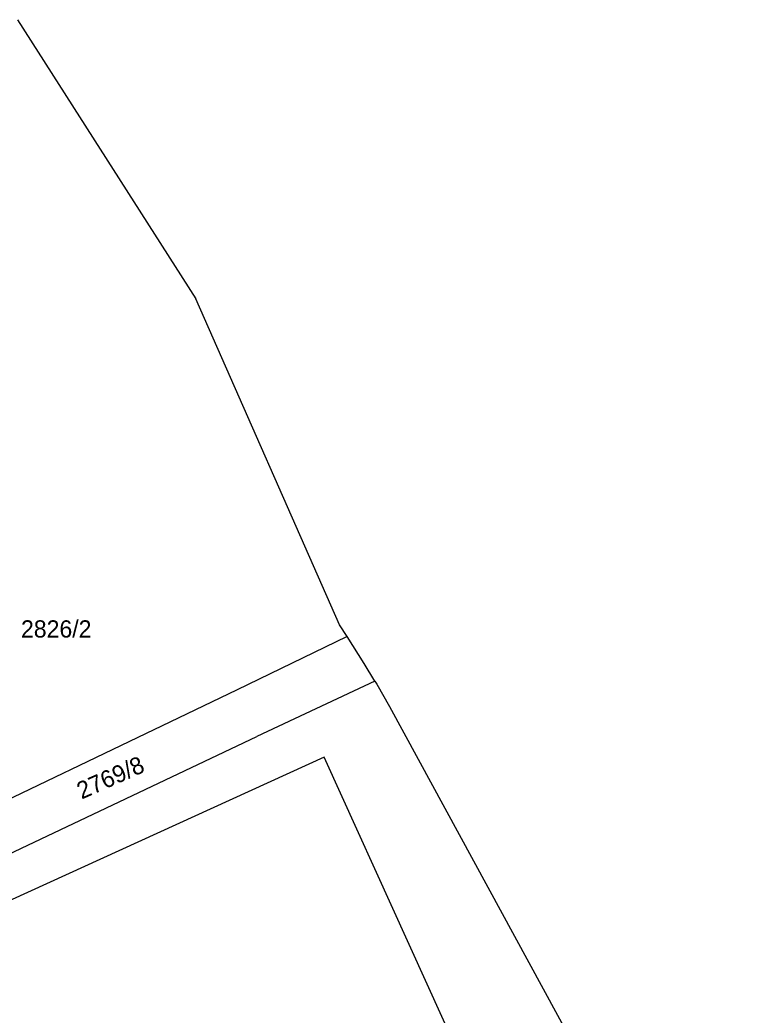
# Model space of a CAD drawing. Extents: x -736345 to -729997, y -1130177 to -1122501.
# Drawn here: x -734875.8 to -734803.8, y -1122963.7 to -1122865.4 of the extents above; entities that cross this region are included whole.
import ezdxf

# ---------------------------------------------------------------- set-up
doc = ezdxf.new("R2010")
doc.units = 0
for name, color, linetype in [('Vrstva 1', 7, 'Continuous'), ('Vrstva 13', 7, 'Continuous'), ('Vrstva 18', 7, 'Continuous')]:
    doc.layers.add(name, color=color, linetype=linetype)

msp = doc.modelspace()

# ---------------------------------------------------------------- linework, layer by layer
at = {"layer": 'Vrstva 1'}
for points in [[(-734843.49, -1122926.3), (-734854.42, -1122931.59)], [(-734840.74, -1122930.72), (-734852.39, -1122936.18)], [(-734854.42, -1122931.59), (-734887.89, -1122947.67)], [(-734888.62, -1122953.36), (-734852.39, -1122936.18)], [(-734845.75, -1122938.22), (-734905.85, -1122965.63)], [(-734803.82, -1123030.67), (-734845.75, -1122938.22)]]:
    msp.add_lwpolyline(points, dxfattribs=at)
at = {"layer": 'Vrstva 13'}
for points in [[(-734876, -1122865.45), (-734858.43, -1122892.98)], [(-734844.24, -1122925.15), (-734858.43, -1122892.98)], [(-734843.49, -1122926.3), (-734844.24, -1122925.15)], [(-734841.82, -1122928.98), (-734843.49, -1122926.3)], [(-734840.74, -1122930.72), (-734841.82, -1122928.98)], [(-734840.74, -1122930.72), (-734840.57, -1122931.01)], [(-734840.57, -1122931.01), (-734839.3, -1122933.22)], [(-734839.3, -1122933.22), (-734817.28, -1122973.73)]]:
    msp.add_lwpolyline(points, dxfattribs=at)

# ---------------------------------------------------------------- texts
at = {"layer": 'Vrstva 18'}
msp.add_text('2826/2', height=1.7, dxfattribs=at).set_placement((-734875.67, -1122926.41))
msp.add_text('2769/8', height=1.7, rotation=23.80019, dxfattribs=at).set_placement((-734869.688, -1122942.407))

doc.saveas('drawing.dxf')
